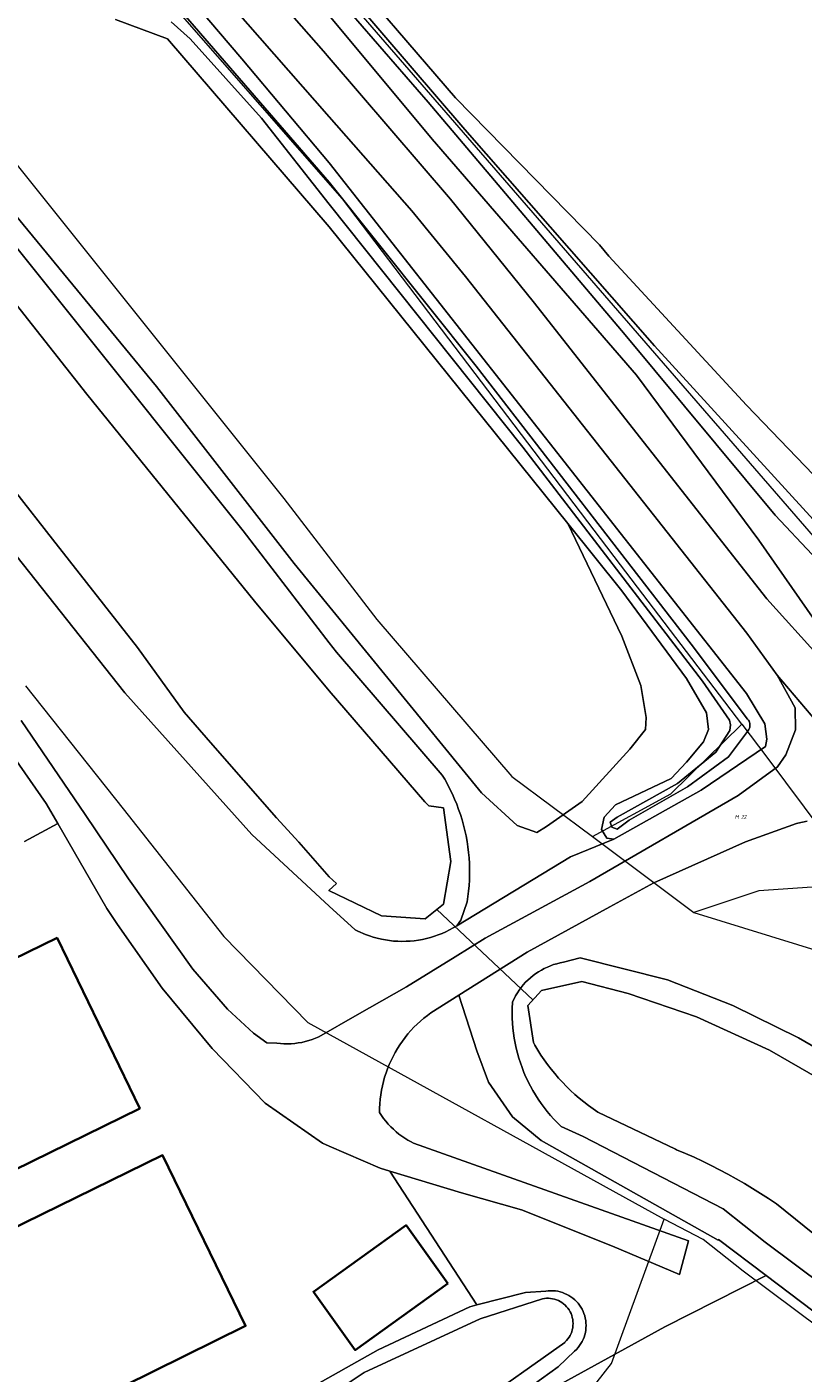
# Model space of a CAD drawing. Header units: metres. Extents: x 250001 to 257773, y 598992 to 609118.
# Tile 403 of 656: x 251971 to 252046, y 604700 to 604830. Entities that reach past the tile are written whole.
import ezdxf
from ezdxf.enums import TextEntityAlignment as Align
from ezdxf.lldxf.tags import DXFTag

# ---------------------------------------------------------------- set-up
doc = ezdxf.new("R2010")
doc.units = ezdxf.units.M
for name, color, linetype, lineweight in [('B-WE-GR-BOS_LOOF-GV', 252, 'Continuous', 13), ('B-WE-GR-BOUWLAND-GV', 252, 'Continuous', 13), ('B-WE-GR-GRAS-GV', 252, 'Continuous', 13), ('B-WE-GR-GROENVOORZIENING-GV', 252, 'Continuous', 18), ('B-WE-KG-GRENS_PERCEEL-G', 150, 'KG-PERCEEL', 18), ('B-WE-KG-GRENS_PERCEEL-S', 150, 'Continuous', 25), ('B-WE-KW-KUNSTWERK_DUIKER-G', 252, 'Continuous', 18), ('B-WE-OG-BEBOUWING-GV', 1, 'Continuous', 35), ('B-WE-OG-TERREIN_ERF-GV', 7, 'Continuous', 18), ('B-WE-OG-WATER-GV', 252, 'Continuous', 18), ('B-WE-OG-WATER_SLOOT-GV', 252, 'Continuous', 18), ('B-WE-VH-VERHARDING_OPEN-GV', 252, 'Continuous', 18), ('X-XX-AL-REFERENTIE-G', 7, 'Continuous', 18)]:
    doc.layers.add(name, color=color, linetype=linetype, lineweight=lineweight)
doc.styles.add('NLCS-ISO', font='NLCS-ISO.ttf')
doc.styles.get("Standard").update_dxf_attribs({"font": 'NLCS-ISO.ttf'})
tags = doc.linetypes.add('KG-PERCEEL', pattern='A,5.5,-2,["P",Standard,S=1.8,R=0,X=-0.5,Y=-0.9],-2,5.5,-2,[5,NLCS.SHX,S=0.75,R=0,X=0,Y=0],-2', length=19).pattern_tags.tags
tags[6] = DXFTag(74, 10)

# ---------------------------------------------------------------- blocks, each defined once
blk = doc.blocks.new('SKG-PERCEELNUMMER-SO')
at = {"style": 'NLCS-ISO', "oblique": 10, "flags": 1}
blk.add_attdef('GEMEENTECODE', text='', height=1.8, dxfattribs=at).set_placement((0, 2.55), align=Align.MIDDLE_CENTER)
at = {"style": 'NLCS-ISO', "oblique": 10}
blk.add_attdef('SECTIE', text='', height=1.8, dxfattribs=at).set_placement((-0.5, 0), align=Align.MIDDLE_RIGHT)
blk.add_attdef('PERCEELNUMMER', text='', height=1.8, dxfattribs=at).set_placement((0.5, 0), align=Align.MIDDLE_LEFT)
blk = doc.blocks.new('BS2021-132-Xref-KAD-20210617')
at = {"layer": 'B-WE-KG-GRENS_PERCEEL-G', "flags": 128}
for points in [[(252028.07, 604777.765), (252001.26, 604813.03), (251941.38, 604881.38), (251879.99, 604950.8), (251873.28, 604958.06), (251855.18, 604973.56), (251833.699, 604990.721)], [(251833.699, 604990.721), (251863.682, 604945.899), (251884.735, 604915.297), (251894.241, 604903.218), (251904.779, 604892.213), (251921.493, 604873.479), (251935.184, 604858.592), (251960.002, 604828.648), (251995.611, 604784.138), (252004.574, 604772.476), (252017.595, 604757.35), (252025.357, 604751.556)], [(251927.444, 604918.156), (251967.6, 604871.67), (252057.75, 604767.71), (252063.38, 604759.65), (252092.55, 604723.85), (252112.15, 604701.85), (252121.5, 604692.51), (252142.76, 604675.78), (252158.33, 604665.1), (252176.25, 604653.52), (252185.1, 604643.83), (252197.44, 604627.35)], [(252039.75, 604762.4), (252028.07, 604777.765)], [(251970.729, 604766.077), (251980.139, 604754.242), (251989.842, 604741.918), (251997.94, 604733.637), (252032.286, 604714.673)], [(252025.357, 604751.556), (252032.9, 604755.68), (252039.75, 604762.4)], [(252039.75, 604762.4), (252042.18, 604759.21), (252049.35, 604749.56), (252051.68, 604747.03)], [(252025.357, 604751.556), (252035.136, 604744.258)], [(252051.68, 604747.03), (252041.39, 604746.34), (252035.136, 604744.258)], [(252035.136, 604744.258), (252049.909, 604739.685), (252078.777, 604717.574)], [(251885.343, 604705.334), (251930.765, 604647.004), (251938.536, 604652.185), (251949.049, 604656.908), (251977.998, 604673.668), (252013.65, 604691.037), (252023.401, 604695.912), (252027.21, 604700.788), (252032.286, 604714.673)], [(252131.747, 604641.683), (252118.922, 604650.147), (252079.974, 604679.727), (252039.893, 604709.674), (252036.032, 604712.731), (252032.286, 604714.673)]]:
    blk.add_lwpolyline(points, dxfattribs=at)
at = {"layer": 'B-WE-KG-GRENS_PERCEEL-S', "xscale": 0.2, "yscale": 0.2, "zscale": 0.2}
blk.add_blockref('SKG-PERCEELNUMMER-SO', (252039.575, 604753.465), dxfattribs=at).add_auto_attribs({'PERCEELNUMMER': '22', 'SECTIE': 'M'})
blk = doc.blocks.new('BS2021-132-Xref-BGT-GRIJS-20210617-aangepast')
at = {"layer": 'B-WE-GR-BOS_LOOF-GV', "flags": 128}
blk.add_lwpolyline([(251926.223, 604863.885), (251968.849, 604812.529), (251983.353, 604794.936), (251996.6, 604777.866), (252014.661, 604755.773), (252018.096, 604752.624), (252019.986, 604751.937), (252020.948, 604752.516), (252024.354, 604754.927), (252028.978, 604759.992), (252030.48, 604761.88), (252030.552, 604763.032), (252030.024, 604766.119), (252028.205, 604770.873), (252022.984, 604781.731), (252000, 604810.321), (251984.403, 604828.435), (251979.412, 604830.32)], dxfattribs=at)
at = {"layer": 'B-WE-GR-BOUWLAND-GV', "flags": 128}
blk.add_lwpolyline([(252121.327, 604649.286), (252042.092, 604709.255), (252032.337, 604704.302), (251934.632, 604650.586), (251930.189, 604648.157), (251928.955, 604647.482), (251927.06, 604646.445), (251923.335, 604651.291), (251900.19, 604681.326), (251867.256, 604723.153), (251839.231, 604759.425), (251838.147, 604760.987), (251838.145, 604760.99), (251838.009, 604761.139), (251837.886, 604761.298), (251837.805, 604761.421), (251837.273, 604760.968), (251828.702, 604771.67), (251905.667, 604827.258), (251906.259, 604827.734), (251902.377, 604832.58)], dxfattribs=at)
at = {"layer": 'B-WE-GR-GRAS-GV', "flags": 128}
blk.add_lwpolyline([(252000, 604836.915), (252012.169, 604822.768), (252026.04, 604808.577), (252026.953, 604807.5), (252040.209, 604793.14), (252056.348, 604776.366), (252059.571, 604772.994), (252060.162, 604771.383), (252060.393, 604770.139), (252060.322, 604769.865), (252069.948, 604776.26), (252075.557, 604780.017), (252080.039, 604783.113), (252087.765, 604788.378), (252087.633, 604791.129), (252093.766, 604796.03), (252093.161, 604796.424), (252092.85, 604796.831), (252091.508, 604798.242), (252082.615, 604810.989), (252068.407, 604827.856), (252046.38, 604853.296)], dxfattribs=at)
at = {"layer": 'B-WE-GR-GROENVOORZIENING-GV', "flags": 128}
for points in [[(251945.71, 604888.318), (251999.451, 604827.248), (252000, 604826.608), (252011.666, 604812.998), (252019.632, 604803.117), (252042.151, 604774.476), (252047.279, 604768.834)], [(252049.233, 604768.882), (252041.399, 604780.125), (252029.602, 604796.022), (252009.91, 604818.772), (252000, 604830.7)], [(251970.295, 604762.762), (251976.47, 604753.702), (251980.655, 604747.502), (251986.846, 604738.784), (251990.19, 604734.925), (251992.684, 604732.61), (251993.993, 604731.687), (251994.946, 604731.637), (251995.289, 604731.602), (251995.633, 604731.583), (251995.978, 604731.58), (251996.323, 604731.592), (251996.666, 604731.621), (251997.008, 604731.666), (251997.347, 604731.726), (251997.683, 604731.803), (251998.015, 604731.894), (251998.343, 604732.001), (251998.665, 604732.123), (251998.982, 604732.26), (252002.691, 604734.372), (252007.432, 604737.071), (252012.126, 604739.966), (252015.028, 604741.755), (252025.119, 604747.227), (252039.406, 604755.526), (252043.204, 604758.287), (252043.991, 604759.435), (252044.937, 604761.837), (252044.899, 604763.959), (252043.171, 604767.125), (252040.233, 604771.153), (252013.124, 604805.529), (252007.948, 604811.864), (252000, 604820.919), (251955.226, 604871.927)], [(251970.994, 604850.69), (251991.565, 604826.514), (252000, 604816.5), (252017.171, 604794.658), (252040.205, 604765.335), (252041.978, 604762.429), (252042.165, 604760.934), (252042.033, 604760.23), (252035.838, 604756.025), (252027.406, 604751.314), (252023.248, 604749.599), (252012.288, 604742.96), (252011.949, 604742.758), (252011.599, 604742.568), (252011.241, 604742.392), (252010.877, 604742.23), (252010.506, 604742.084), (252010.13, 604741.952), (252009.749, 604741.836), (252009.364, 604741.735), (252008.975, 604741.649), (252008.582, 604741.58), (252008.188, 604741.526), (252007.791, 604741.488), (252007.393, 604741.465), (252006.995, 604741.459), (252006.596, 604741.469), (252006.481, 604741.477), (252006.199, 604741.495), (252005.802, 604741.537), (252005.408, 604741.594), (252005.017, 604741.668), (252004.628, 604741.757), (252004.244, 604741.861), (252003.864, 604741.981), (252003.489, 604742.117), (252002.757, 604742.431), (252002.49, 604742.566), (252000, 604744.867), (251992.528, 604751.774), (251980.308, 604765.413), (251945.35, 604809.539)], [(251956.141, 604825.472), (251991.686, 604781.04), (252000, 604770.223), (252000.694, 604769.32), (252010.878, 604757.489), (252011.12, 604757.08), (252011.38, 604756.614), (252011.626, 604756.141), (252011.858, 604755.661), (252012.076, 604755.174), (252012.278, 604754.681), (252012.466, 604754.182), (252012.639, 604753.678), (252012.797, 604753.168), (252012.939, 604752.655), (252013.066, 604752.137), (252013.177, 604751.616), (252013.273, 604751.091), (252013.353, 604750.564), (252013.417, 604750.035), (252013.465, 604749.504), (252013.497, 604748.972), (252013.513, 604747.907), (252013.498, 604747.374), (252013.466, 604746.842), (252013.418, 604746.311), (252013.355, 604745.782), (252013.275, 604745.256), (252012.683, 604743.515), (252012.288, 604742.96), (252023.248, 604749.599), (252027.406, 604751.314), (252026.754, 604751.398), (252026.233, 604752.235), (252026.503, 604753.442), (252027.573, 604754.618), (252032.96, 604757.153), (252034.42, 604758.74), (252036.072, 604760.681), (252036.541, 604761.893), (252036.351, 604763.488), (252034.419, 604766.79), (252028.207, 604775.234), (252022.984, 604781.731), (252028.205, 604770.873), (252030.024, 604766.119), (252030.552, 604763.032), (252030.48, 604761.88), (252028.978, 604759.992), (252024.354, 604754.927), (252020.948, 604752.516), (252019.986, 604751.937), (252018.096, 604752.624), (252014.661, 604755.773), (251996.6, 604777.866), (251983.353, 604794.936), (251968.849, 604812.529)], [(251934.632, 604650.586), (252032.337, 604704.302), (252042.092, 604709.255), (252037.505, 604712.727), (252037.466, 604712.664), (252020.405, 604722.282), (252017.653, 604724.557), (252015.343, 604727.897), (252014.213, 604730.916), (252012.473, 604736.264), (252009.799, 604734.585), (252009.45, 604734.329), (252009.111, 604734.059), (252008.782, 604733.777), (252008.463, 604733.484), (252008.156, 604733.178), (252007.86, 604732.862), (252007.576, 604732.535), (252007.304, 604732.198), (252007.045, 604731.85), (252006.799, 604731.494), (252006.567, 604731.128), (252006.348, 604730.755), (252006.142, 604730.373), (252005.951, 604729.984), (252005.775, 604729.589), (252005.613, 604729.187), (252005.467, 604728.779), (252005.335, 604728.367), (252005.219, 604727.949), (252005.118, 604727.528), (252005.033, 604727.103), (252004.964, 604726.676), (252004.91, 604726.246), (252004.873, 604725.814), (252004.851, 604725.382), (252004.845, 604724.977), (252005.034, 604724.68), (252005.237, 604724.393), (252005.453, 604724.115), (252005.681, 604723.847), (252005.921, 604723.59), (252006.172, 604723.344), (252006.434, 604723.11), (252006.707, 604722.888), (252006.99, 604722.678), (252007.281, 604722.482), (252007.582, 604722.299), (252007.89, 604722.13), (252008.116, 604722.017), (252017.776, 604718.577), (252034.633, 604712.604), (252033.734, 604709.362), (252027.297, 604712.07), (252018.511, 604715.596), (252012.738, 604717.232), (252005.844, 604719.308), (252014.207, 604706.417), (252018.916, 604707.61), (252020.865, 604707.749), (252021.095, 604707.778), (252021.326, 604707.791), (252021.558, 604707.788), (252021.788, 604707.769), (252022.017, 604707.734), (252022.243, 604707.683), (252022.465, 604707.617), (252022.681, 604707.535), (252022.892, 604707.439), (252023.095, 604707.329), (252023.291, 604707.205), (252023.477, 604707.067), (252023.653, 604706.917), (252023.819, 604706.755), (252023.973, 604706.582), (252024.114, 604706.399), (252024.243, 604706.207), (252024.358, 604706.006), (252024.459, 604705.798), (252024.545, 604705.583), (252024.617, 604705.363), (252024.672, 604705.138), (252024.713, 604704.91), (252024.737, 604704.68), (252024.746, 604704.449), (252024.738, 604704.218), (252024.714, 604703.987), (252024.675, 604703.759), (252024.62, 604703.534), (252024.55, 604703.314), (252024.464, 604703.099), (252024.364, 604702.89), (252024.25, 604702.689), (252024.122, 604702.496), (252023.981, 604702.312), (252023.828, 604702.139), (252023.645, 604701.96), (252022.047, 604700.466), (252016.425, 604696.42)], [(251970.622, 604751.099), (251973.835, 604752.808), (251972.724, 604754.734), (251967.249, 604762.546)], [(252046.043, 604753.06), (252045.591, 604752.964), (252045.141, 604752.852), (252045.03, 604752.822), (252040.096, 604751.054), (252031.262, 604747.099), (252027.031, 604744.802), (252019.076, 604740.409), (252012.473, 604736.264), (252014.213, 604730.916), (252015.343, 604727.897), (252017.653, 604724.557), (252020.405, 604722.282), (252037.466, 604712.664), (252037.505, 604712.727), (252042.092, 604709.255), (252121.327, 604649.286)], [(252067.922, 604693.101), (252042.005, 604712.465), (252037.943, 604715.683), (252024.474, 604722.664), (252022.333, 604723.63), (252021.983, 604723.972), (252021.644, 604724.324), (252021.316, 604724.688), (252021.001, 604725.063), (252020.698, 604725.447), (252020.408, 604725.841), (252020.131, 604726.244), (252019.867, 604726.656), (252019.617, 604727.077), (252019.381, 604727.505), (252018.95, 604728.384), (252018.757, 604728.834), (252018.578, 604729.289), (252018.415, 604729.75), (252018.266, 604730.217), (252018.015, 604731.162), (252017.913, 604731.641), (252017.826, 604732.122), (252017.755, 604732.607), (252017.7, 604733.093), (252017.661, 604733.58), (252017.638, 604734.069), (252017.631, 604734.558), (252017.639, 604735.047), (252017.664, 604735.536), (252017.672, 604735.641), (252017.808, 604735.933), (252017.96, 604736.218), (252018.125, 604736.495), (252018.303, 604736.763), (252018.495, 604737.023), (252018.7, 604737.272), (252018.916, 604737.512), (252019.383, 604737.956), (252019.633, 604738.161), (252019.892, 604738.353), (252020.161, 604738.532), (252020.438, 604738.697), (252020.723, 604738.848), (252021.015, 604738.985), (252021.314, 604739.108), (252021.618, 604739.215), (252021.927, 604739.308), (252022.24, 604739.385), (252022.557, 604739.446), (252024.163, 604739.861), (252032.593, 604737.748), (252038.905, 604735.288), (252045.22, 604732.17), (252051.102, 604728.758)]]:
    blk.add_lwpolyline(points, dxfattribs=at)
at = {"layer": 'B-WE-KW-KUNSTWERK_DUIKER-G', "flags": 128}
blk.add_lwpolyline([(252010.374, 604744.544), (252019.624, 604735.821)], dxfattribs=at)
at = {"layer": 'B-WE-OG-BEBOUWING-GV', "flags": 128}
for points in [[(251981.73, 604725.34), (251973.76, 604741.8), (251932.461, 604721.633), (251939.06, 604708.126), (251935.352, 604706.316), (251937.943, 604701.009), (251928.982, 604696.634), (251935.44, 604683.408), (251940.172, 604685.718), (251941.496, 604683.007), (251945.806, 604685.111), (251940.567, 604695.84), (251944.112, 604697.571), (251950.723, 604684.033), (251991.94, 604704.39), (251983.93, 604720.85), (251943.988, 604701.279), (251941.788, 604705.769)], [(252011.438, 604708.474), (252007.402, 604714.098), (251998.468, 604707.687), (252002.504, 604702.063)]]:
    blk.add_lwpolyline(points, close=True, dxfattribs=at)
at = {"layer": 'B-WE-OG-TERREIN_ERF-GV', "flags": 128}
blk.add_lwpolyline([(251990.906, 604694.327), (252004.701, 604702.076), (252013.545, 604706.249), (252014.207, 604706.417), (252005.844, 604719.308), (252004.912, 604719.589), (252000, 604721.711), (251999.33, 604722), (251993.81, 604725.85), (251988.71, 604731.12), (251983.91, 604736.94), (251979.58, 604743.1), (251978.562, 604744.613), (251973.835, 604752.808), (251970.622, 604751.099)], dxfattribs=at)
for points in [[(251932.461, 604721.633), (251973.76, 604741.8), (251981.73, 604725.34), (251941.788, 604705.769), (251943.988, 604701.279), (251983.93, 604720.85), (251991.94, 604704.39), (251950.723, 604684.033), (251944.112, 604697.571), (251940.567, 604695.84), (251945.806, 604685.111), (251941.496, 604683.007), (251940.172, 604685.718), (251935.44, 604683.408), (251928.982, 604696.634), (251937.943, 604701.009), (251935.352, 604706.316), (251939.06, 604708.126)], [(251998.468, 604707.687), (252007.402, 604714.098), (252011.438, 604708.474), (252002.504, 604702.063)]]:
    blk.add_lwpolyline(points, close=True, dxfattribs=at)
at = {"layer": 'B-WE-OG-WATER-GV', "flags": 128}
for points in [[(252000, 604833.349), (252009.538, 604822.358), (252028.499, 604799.933), (252042.985, 604782.545), (252053.67, 604771.162)], [(252055.489, 604772.408), (252031.326, 604798.853), (252013.054, 604819.696), (252000, 604834.983)], [(251966.164, 604789.347), (251973.341, 604780.216), (251981.505, 604769.793), (251986.021, 604763.548), (251988.547, 604760.614), (251994.905, 604753.37), (251997.053, 604751.017), (252000, 604747.67), (252000.697, 604747.052), (251999.942, 604746.351), (252005.045, 604743.935), (252009.231, 604743.631), (252011.011, 604745.052), (252011.726, 604749.158), (252011.006, 604754.319), (252009.593, 604754.51), (252009.216, 604754.902), (252000, 604765.618), (251992.793, 604774.254), (251976.625, 604794.196), (251960.536, 604814.594)], [(251984.748, 604830.098), (251986.586, 604828.447), (251993.452, 604820.791), (252000, 604812.498), (252018.66, 604789.095), (252035.975, 604766.529), (252038.569, 604762.794), (252038.676, 604762.329), (252038.594, 604761.794), (252037.246, 604759.71), (252033.572, 604756.668), (252027.753, 604753.423), (252027.065, 604752.955), (252027.227, 604752.46), (252027.732, 604752.272), (252028.91, 604753.152), (252034.53, 604756.343), (252038.458, 604759.241), (252040.296, 604761.687), (252040.301, 604761.692), (252040.376, 604761.784), (252040.438, 604761.886), (252040.487, 604761.995), (252040.52, 604762.109), (252040.537, 604762.227), (252040.539, 604762.346), (252040.524, 604762.464), (252040.494, 604762.58), (252040.449, 604762.69), (252040.389, 604762.793), (252040.316, 604762.887), (252034.886, 604770.102), (252014.165, 604796.883), (252000, 604814.627), (251982.639, 604834.709)], [(252013.804, 604696.489), (252022.685, 604702.798), (252022.737, 604702.847), (252022.875, 604702.99), (252023, 604703.143), (252023.113, 604703.306), (252023.212, 604703.477), (252023.296, 604703.656), (252023.367, 604703.841), (252023.422, 604704.031), (252023.461, 604704.225), (252023.485, 604704.422), (252023.492, 604704.62), (252023.484, 604704.817), (252023.46, 604705.014), (252023.42, 604705.208), (252023.364, 604705.398), (252023.294, 604705.583), (252023.208, 604705.761), (252023.109, 604705.933), (252022.996, 604706.095), (252022.87, 604706.248), (252022.733, 604706.39), (252022.584, 604706.521), (252022.425, 604706.639), (252022.257, 604706.744), (252022.082, 604706.835), (252021.899, 604706.912), (252021.711, 604706.974), (252021.518, 604707.02), (252021.323, 604707.051), (252021.125, 604707.065), (252020.927, 604707.064), (252020.73, 604707.047), (252020.535, 604707.014), (252014.542, 604705.092), (252003.362, 604699.907), (251996.616, 604695.423)], [(252047.283, 604728.172), (252042.424, 604730.98), (252035.398, 604734.191), (252028.815, 604736.429), (252024.335, 604737.588), (252020.451, 604736.719), (252019.124, 604735.278), (252019.668, 604731.703), (252019.813, 604731.448), (252020.1, 604730.97), (252020.4, 604730.499), (252020.714, 604730.038), (252021.041, 604729.585), (252021.38, 604729.142), (252021.733, 604728.71), (252022.097, 604728.287), (252022.474, 604727.875), (252022.862, 604727.474), (252023.261, 604727.084), (252023.672, 604726.706), (252024.093, 604726.34), (252024.524, 604725.986), (252024.965, 604725.645), (252025.416, 604725.316), (252025.877, 604725), (252033.37, 604721.418), (252033.476, 604721.374), (252034.316, 604721.019), (252035.15, 604720.648), (252035.978, 604720.264), (252036.798, 604719.864), (252037.612, 604719.451), (252038.418, 604719.023), (252039.216, 604718.581), (252040.006, 604718.125), (252040.789, 604717.656), (252041.563, 604717.172), (252042.328, 604716.676), (252043.085, 604716.166), (252058.104, 604704.051)]]:
    blk.add_lwpolyline(points, dxfattribs=at)
at = {"layer": 'B-WE-OG-WATER_SLOOT-GV', "flags": 128}
for points in [[(252000, 604830.7), (252009.91, 604818.772), (252029.602, 604796.022), (252041.399, 604780.125), (252049.233, 604768.882), (252050.917, 604767.177), (252052.134, 604766.507), (252054.169, 604766.108), (252056.287, 604766.361), (252059.172, 604767.958), (252060.165, 604769.258), (252060.322, 604769.865), (252060.393, 604770.139), (252060.162, 604771.383), (252059.571, 604772.994), (252056.348, 604776.366), (252040.209, 604793.14), (252026.953, 604807.5), (252026.04, 604808.577), (252012.169, 604822.768), (252000, 604836.915)], [(252053.67, 604771.162), (252042.985, 604782.545), (252028.499, 604799.933), (252009.538, 604822.358), (252000, 604833.349)], [(252000, 604834.983), (252013.054, 604819.696), (252031.326, 604798.853), (252055.489, 604772.408)], [(251945.35, 604809.539), (251980.308, 604765.413), (251992.528, 604751.774), (252000, 604744.867), (252002.49, 604742.566), (252002.757, 604742.431), (252003.489, 604742.117), (252003.864, 604741.981), (252004.244, 604741.861), (252004.628, 604741.757), (252005.017, 604741.668), (252005.408, 604741.594), (252005.802, 604741.537), (252006.199, 604741.495), (252006.481, 604741.477), (252006.596, 604741.469), (252006.995, 604741.459), (252007.393, 604741.465), (252007.791, 604741.488), (252008.188, 604741.526), (252008.582, 604741.58), (252008.975, 604741.649), (252009.364, 604741.735), (252009.749, 604741.836), (252010.13, 604741.952), (252010.506, 604742.084), (252010.877, 604742.23), (252011.241, 604742.392), (252011.599, 604742.568), (252011.949, 604742.758), (252012.288, 604742.96), (252012.683, 604743.515), (252013.275, 604745.256), (252013.355, 604745.782), (252013.418, 604746.311), (252013.466, 604746.842), (252013.498, 604747.374), (252013.513, 604747.907), (252013.497, 604748.972), (252013.465, 604749.504), (252013.417, 604750.035), (252013.353, 604750.564), (252013.273, 604751.091), (252013.177, 604751.616), (252013.066, 604752.137), (252012.939, 604752.655), (252012.797, 604753.168), (252012.639, 604753.678), (252012.466, 604754.182), (252012.278, 604754.681), (252012.076, 604755.174), (252011.858, 604755.661), (252011.626, 604756.141), (252011.38, 604756.614), (252011.12, 604757.08), (252010.878, 604757.489), (252000.694, 604769.32), (252000, 604770.223), (251991.686, 604781.04), (251956.141, 604825.472)], [(251960.536, 604814.594), (251976.625, 604794.196), (251992.793, 604774.254), (252000, 604765.618), (252009.216, 604754.902), (252009.593, 604754.51), (252011.006, 604754.319), (252011.726, 604749.158), (252011.011, 604745.052), (252009.231, 604743.631), (252005.045, 604743.935), (251999.942, 604746.351), (252000.697, 604747.052), (252000, 604747.67), (251997.053, 604751.017), (251994.905, 604753.37), (251988.547, 604760.614), (251986.021, 604763.548), (251981.505, 604769.793), (251973.341, 604780.216), (251966.164, 604789.347)], [(251979.412, 604830.32), (251984.403, 604828.435), (252000, 604810.321), (252022.984, 604781.731), (252028.207, 604775.234), (252034.419, 604766.79), (252036.351, 604763.488), (252036.541, 604761.893), (252036.072, 604760.681), (252034.42, 604758.74), (252032.96, 604757.153), (252027.573, 604754.618), (252026.503, 604753.442), (252026.233, 604752.235), (252026.754, 604751.398), (252027.406, 604751.314), (252035.838, 604756.025), (252042.033, 604760.23), (252042.165, 604760.934), (252041.978, 604762.429), (252040.205, 604765.335), (252017.171, 604794.658), (252000, 604816.5), (251991.565, 604826.514), (251970.994, 604850.69)], [(251982.639, 604834.709), (252000, 604814.627), (252014.165, 604796.883), (252034.886, 604770.102), (252040.316, 604762.887), (252040.389, 604762.793), (252040.449, 604762.69), (252040.494, 604762.58), (252040.524, 604762.464), (252040.539, 604762.346), (252040.537, 604762.227), (252040.52, 604762.109), (252040.487, 604761.995), (252040.438, 604761.886), (252040.376, 604761.784), (252040.301, 604761.692), (252040.296, 604761.687), (252038.458, 604759.241), (252034.53, 604756.343), (252028.91, 604753.152), (252027.732, 604752.272), (252027.227, 604752.46), (252027.065, 604752.955), (252027.753, 604753.423), (252033.572, 604756.668), (252037.246, 604759.71), (252038.594, 604761.794), (252038.676, 604762.329), (252038.569, 604762.794), (252035.975, 604766.529), (252018.66, 604789.095), (252000, 604812.498), (251993.452, 604820.791), (251986.586, 604828.447), (251984.748, 604830.098)], [(252016.425, 604696.42), (252022.047, 604700.466), (252023.645, 604701.96), (252023.828, 604702.139), (252023.981, 604702.312), (252024.122, 604702.496), (252024.25, 604702.689), (252024.364, 604702.89), (252024.464, 604703.099), (252024.55, 604703.314), (252024.62, 604703.534), (252024.675, 604703.759), (252024.714, 604703.987), (252024.738, 604704.218), (252024.746, 604704.449), (252024.737, 604704.68), (252024.713, 604704.91), (252024.672, 604705.138), (252024.617, 604705.363), (252024.545, 604705.583), (252024.459, 604705.798), (252024.358, 604706.006), (252024.243, 604706.207), (252024.114, 604706.399), (252023.973, 604706.582), (252023.819, 604706.755), (252023.653, 604706.917), (252023.477, 604707.067), (252023.291, 604707.205), (252023.095, 604707.329), (252022.892, 604707.439), (252022.681, 604707.535), (252022.465, 604707.617), (252022.243, 604707.683), (252022.017, 604707.734), (252021.788, 604707.769), (252021.558, 604707.788), (252021.326, 604707.791), (252021.095, 604707.778), (252020.865, 604707.749), (252018.916, 604707.61), (252014.207, 604706.417), (252013.545, 604706.249), (252004.701, 604702.076), (251990.906, 604694.327)], [(251996.616, 604695.423), (252003.362, 604699.907), (252014.542, 604705.092), (252020.535, 604707.014), (252020.73, 604707.047), (252020.927, 604707.064), (252021.125, 604707.065), (252021.323, 604707.051), (252021.518, 604707.02), (252021.711, 604706.974), (252021.899, 604706.912), (252022.082, 604706.835), (252022.257, 604706.744), (252022.425, 604706.639), (252022.584, 604706.521), (252022.733, 604706.39), (252022.87, 604706.248), (252022.996, 604706.095), (252023.109, 604705.933), (252023.208, 604705.761), (252023.294, 604705.583), (252023.364, 604705.398), (252023.42, 604705.208), (252023.46, 604705.014), (252023.484, 604704.817), (252023.492, 604704.62), (252023.485, 604704.422), (252023.461, 604704.225), (252023.422, 604704.031), (252023.367, 604703.841), (252023.296, 604703.656), (252023.212, 604703.477), (252023.113, 604703.306), (252023, 604703.143), (252022.875, 604702.99), (252022.737, 604702.847), (252022.685, 604702.798), (252013.804, 604696.489)], [(252051.102, 604728.758), (252045.22, 604732.17), (252038.905, 604735.288), (252032.593, 604737.748), (252024.163, 604739.861), (252022.557, 604739.446), (252022.24, 604739.385), (252021.927, 604739.308), (252021.618, 604739.215), (252021.314, 604739.108), (252021.015, 604738.985), (252020.723, 604738.848), (252020.438, 604738.697), (252020.161, 604738.532), (252019.892, 604738.353), (252019.633, 604738.161), (252019.383, 604737.956), (252018.916, 604737.512), (252018.7, 604737.272), (252018.495, 604737.023), (252018.303, 604736.763), (252018.125, 604736.495), (252017.96, 604736.218), (252017.808, 604735.933), (252017.672, 604735.641), (252017.664, 604735.536), (252017.639, 604735.047), (252017.631, 604734.558), (252017.638, 604734.069), (252017.661, 604733.58), (252017.7, 604733.093), (252017.755, 604732.607), (252017.826, 604732.122), (252017.913, 604731.641), (252018.015, 604731.162), (252018.266, 604730.217), (252018.415, 604729.75), (252018.578, 604729.289), (252018.757, 604728.834), (252018.95, 604728.384), (252019.381, 604727.505), (252019.617, 604727.077), (252019.867, 604726.656), (252020.131, 604726.244), (252020.408, 604725.841), (252020.698, 604725.447), (252021.001, 604725.063), (252021.316, 604724.688), (252021.644, 604724.324), (252021.983, 604723.972), (252022.333, 604723.63), (252024.474, 604722.664), (252037.943, 604715.683), (252042.005, 604712.465), (252067.922, 604693.101)], [(252058.104, 604704.051), (252043.085, 604716.166), (252042.328, 604716.676), (252041.563, 604717.172), (252040.789, 604717.656), (252040.006, 604718.125), (252039.216, 604718.581), (252038.418, 604719.023), (252037.612, 604719.451), (252036.798, 604719.864), (252035.978, 604720.264), (252035.15, 604720.648), (252034.316, 604721.019), (252033.476, 604721.374), (252033.37, 604721.418), (252025.877, 604725), (252025.416, 604725.316), (252024.965, 604725.645), (252024.524, 604725.986), (252024.093, 604726.34), (252023.672, 604726.706), (252023.261, 604727.084), (252022.862, 604727.474), (252022.474, 604727.875), (252022.097, 604728.287), (252021.733, 604728.71), (252021.38, 604729.142), (252021.041, 604729.585), (252020.714, 604730.038), (252020.4, 604730.499), (252020.1, 604730.97), (252019.813, 604731.448), (252019.668, 604731.703), (252019.124, 604735.278), (252020.451, 604736.719), (252024.335, 604737.588), (252028.815, 604736.429), (252035.398, 604734.191), (252042.424, 604730.98), (252047.283, 604728.172)]]:
    blk.add_lwpolyline(points, dxfattribs=at)
at = {"layer": 'B-WE-VH-VERHARDING_OPEN-GV', "flags": 128}
for points in [[(251967.249, 604762.546), (251972.724, 604754.734), (251973.835, 604752.808), (251978.562, 604744.613), (251979.58, 604743.1), (251983.91, 604736.94), (251988.71, 604731.12), (251993.81, 604725.85), (251999.33, 604722), (252000, 604721.711), (252004.912, 604719.589), (252005.844, 604719.308), (252012.738, 604717.232), (252018.511, 604715.596), (252027.297, 604712.07), (252033.734, 604709.362), (252034.633, 604712.604), (252017.776, 604718.577), (252008.116, 604722.017), (252007.89, 604722.13), (252007.582, 604722.299), (252007.281, 604722.482), (252006.99, 604722.678), (252006.707, 604722.888), (252006.434, 604723.11), (252006.172, 604723.344), (252005.921, 604723.59), (252005.681, 604723.847), (252005.453, 604724.115), (252005.237, 604724.393), (252005.034, 604724.68), (252004.845, 604724.977), (252004.851, 604725.382), (252004.873, 604725.814), (252004.91, 604726.246), (252004.964, 604726.676), (252005.033, 604727.103), (252005.118, 604727.528), (252005.219, 604727.949), (252005.335, 604728.367), (252005.467, 604728.779), (252005.613, 604729.187), (252005.775, 604729.589), (252005.951, 604729.984), (252006.142, 604730.373), (252006.348, 604730.755), (252006.567, 604731.128), (252006.799, 604731.494), (252007.045, 604731.85), (252007.304, 604732.198), (252007.576, 604732.535), (252007.86, 604732.862), (252008.156, 604733.178), (252008.463, 604733.484), (252008.782, 604733.777), (252009.111, 604734.059), (252009.45, 604734.329), (252009.799, 604734.585), (252012.473, 604736.264), (252019.076, 604740.409), (252027.031, 604744.802), (252031.262, 604747.099), (252040.096, 604751.054), (252045.03, 604752.822), (252045.141, 604752.852), (252045.591, 604752.964), (252046.043, 604753.06)], [(252058.985, 604748.494), (252043.171, 604767.125), (252044.899, 604763.959), (252044.937, 604761.837), (252043.991, 604759.435), (252043.204, 604758.287), (252039.406, 604755.526), (252025.119, 604747.227), (252015.028, 604741.755), (252012.126, 604739.966), (252007.432, 604737.071), (252002.691, 604734.372), (251998.982, 604732.26), (251998.665, 604732.123), (251998.343, 604732.001), (251998.015, 604731.894), (251997.683, 604731.803), (251997.347, 604731.726), (251997.008, 604731.666), (251996.666, 604731.621), (251996.323, 604731.592), (251995.978, 604731.58), (251995.633, 604731.583), (251995.289, 604731.602), (251994.946, 604731.637), (251993.993, 604731.687), (251992.684, 604732.61), (251990.19, 604734.925), (251986.846, 604738.784), (251980.655, 604747.502), (251976.47, 604753.702), (251970.295, 604762.762)], [(251955.226, 604871.927), (252000, 604820.919), (252007.948, 604811.864), (252013.124, 604805.529), (252040.233, 604771.153), (252043.171, 604767.125), (252058.985, 604748.494)], [(252047.279, 604768.834), (252042.151, 604774.476), (252019.632, 604803.117), (252011.666, 604812.998), (252000, 604826.608), (251999.451, 604827.248), (251945.71, 604888.318)]]:
    blk.add_lwpolyline(points, dxfattribs=at)

msp = doc.modelspace()

# ---------------------------------------------------------------- block references
at = {"layer": 'X-XX-AL-REFERENTIE-G'}
for name in ['BS2021-132-Xref-BGT-GRIJS-20210617-aangepast', 'BS2021-132-Xref-KAD-20210617']:
    msp.add_blockref(name, (0, 0), dxfattribs=at)

doc.saveas('drawing.dxf')
